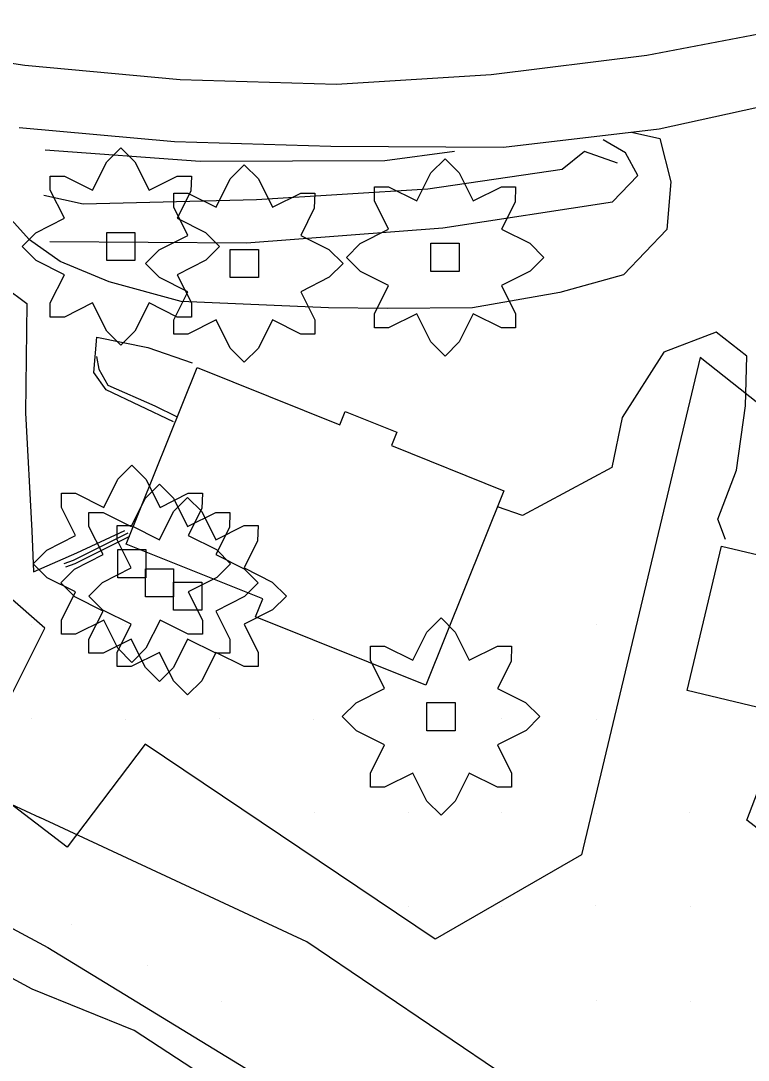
# Model space of a CAD drawing. Extents: x 1602514 to 1609837, y 863887 to 871157.
# Drawn here: x 1606307.1 to 1606423.2, y 866541.4 to 866707.3 of the extents above; entities that cross this region are included whole.
import ezdxf

# ---------------------------------------------------------------- set-up
doc = ezdxf.new("R2010")
doc.units = 0
for name, color, linetype in [('Environmental-New trees', 7, 'Continuous'), ('Survey-Buildings', 7, 'Continuous'), ('Survey-Centerline', 7, 'Continuous'), ('Survey-Edge of pavement', 7, 'Continuous'), ('Survey-Entrances', 7, 'Continuous'), ('Survey-Flow line', 7, 'Continuous'), ('Survey-Ridge Lines', 7, 'Continuous'), ('Survey-Spot dirt', 7, 'Continuous'), ('Survey-Vegetation trees', 7, 'Continuous'), ('Survey-Walls', 7, 'Continuous')]:
    doc.layers.add(name, color=color, linetype=linetype)

msp = doc.modelspace()

# ---------------------------------------------------------------- linework, layer by layer
at = {"layer": 'Environmental-New trees'}
for points in [[(1606311.79, 866660.05), (1606311.79, 866662.3), (1606314.05, 866666.8), (1606309.54, 866669.06), (1606307.29, 866671.31), (1606309.49, 866673.5), (1606314.05, 866675.81), (1606311.79, 866680.31), (1606311.79, 866682.56), (1606314.05, 866682.56), (1606318.55, 866680.31), (1606320.8, 866684.81), (1606323.05, 866687.06), (1606325.3, 866684.81), (1606327.55, 866680.31), (1606332.05, 866682.56), (1606334.3, 866682.56), (1606334.22, 866680.13), (1606332.05, 866675.81), (1606336.55, 866673.56), (1606338.8, 866671.31), (1606336.61, 866669.11), (1606332.05, 866666.8), (1606334.3, 866662.3), (1606334.3, 866660.05), (1606332.05, 866660.05), (1606327.55, 866662.3), (1606325.3, 866657.8), (1606323.05, 866655.55), (1606320.8, 866657.8), (1606318.55, 866662.3), (1606314.05, 866660.05)], [(1606311.79, 866660.05), (1606311.79, 866662.3), (1606314.05, 866666.8), (1606309.54, 866669.06), (1606307.29, 866671.31), (1606309.49, 866673.5), (1606314.05, 866675.81), (1606311.79, 866680.31), (1606311.79, 866682.56), (1606314.05, 866682.56), (1606318.55, 866680.31), (1606320.8, 866684.81), (1606323.05, 866687.06), (1606325.3, 866684.81), (1606327.55, 866680.31), (1606332.05, 866682.56), (1606334.3, 866682.56), (1606334.22, 866680.13), (1606332.05, 866675.81), (1606336.55, 866673.56), (1606338.8, 866671.31), (1606336.61, 866669.11), (1606332.05, 866666.8), (1606334.3, 866662.3), (1606334.3, 866660.05), (1606332.05, 866660.05), (1606327.55, 866662.3), (1606325.3, 866657.8), (1606323.05, 866655.55), (1606320.8, 866657.8), (1606318.55, 866662.3), (1606314.05, 866660.05)], [(1606363.53, 866658.33), (1606363.53, 866660.58), (1606365.78, 866665.08), (1606361.28, 866667.33), (1606359.03, 866669.58), (1606361.22, 866671.77), (1606365.78, 866674.08), (1606363.53, 866678.58), (1606363.53, 866680.83), (1606365.78, 866680.83), (1606370.28, 866678.58), (1606372.53, 866683.08), (1606374.78, 866685.33), (1606377.03, 866683.08), (1606379.28, 866678.58), (1606383.79, 866680.83), (1606386.04, 866680.83), (1606385.95, 866678.41), (1606383.79, 866674.08), (1606388.29, 866671.83), (1606390.54, 866669.58), (1606388.34, 866667.39), (1606383.79, 866665.08), (1606386.04, 866660.58), (1606386.04, 866658.33), (1606383.79, 866658.33), (1606379.28, 866660.58), (1606377.03, 866656.08), (1606374.78, 866653.83), (1606372.53, 866656.08), (1606370.28, 866660.58), (1606365.78, 866658.33)], [(1606363.53, 866658.33), (1606363.53, 866660.58), (1606365.78, 866665.08), (1606361.28, 866667.33), (1606359.03, 866669.58), (1606361.22, 866671.77), (1606365.78, 866674.08), (1606363.53, 866678.58), (1606363.53, 866680.83), (1606365.78, 866680.83), (1606370.28, 866678.58), (1606372.53, 866683.08), (1606374.78, 866685.33), (1606377.03, 866683.08), (1606379.28, 866678.58), (1606383.79, 866680.83), (1606386.04, 866680.83), (1606385.95, 866678.41), (1606383.79, 866674.08), (1606388.29, 866671.83), (1606390.54, 866669.58), (1606388.34, 866667.39), (1606383.79, 866665.08), (1606386.04, 866660.58), (1606386.04, 866658.33), (1606383.79, 866658.33), (1606379.28, 866660.58), (1606377.03, 866656.08), (1606374.78, 866653.83), (1606372.53, 866656.08), (1606370.28, 866660.58), (1606365.78, 866658.33)], [(1606331.49, 866657.34), (1606331.49, 866659.59), (1606333.74, 866664.09), (1606329.24, 866666.34), (1606326.99, 866668.59), (1606329.18, 866670.79), (1606333.74, 866673.09), (1606331.49, 866677.6), (1606331.49, 866679.85), (1606333.74, 866679.85), (1606338.24, 866677.6), (1606340.49, 866682.1), (1606342.75, 866684.35), (1606345, 866682.1), (1606347.25, 866677.6), (1606351.75, 866679.85), (1606354, 866679.85), (1606353.91, 866677.42), (1606351.75, 866673.09), (1606356.25, 866670.84), (1606358.5, 866668.59), (1606356.31, 866666.4), (1606351.75, 866664.09), (1606354, 866659.59), (1606354, 866657.34), (1606351.75, 866657.34), (1606347.25, 866659.59), (1606345, 866655.09), (1606342.75, 866652.84), (1606340.49, 866655.09), (1606338.24, 866659.59), (1606333.74, 866657.34)], [(1606331.49, 866657.34), (1606331.49, 866659.59), (1606333.74, 866664.09), (1606329.24, 866666.34), (1606326.99, 866668.59), (1606329.18, 866670.79), (1606333.74, 866673.09), (1606331.49, 866677.6), (1606331.49, 866679.85), (1606333.74, 866679.85), (1606338.24, 866677.6), (1606340.49, 866682.1), (1606342.75, 866684.35), (1606345, 866682.1), (1606347.25, 866677.6), (1606351.75, 866679.85), (1606354, 866679.85), (1606353.91, 866677.42), (1606351.75, 866673.09), (1606356.25, 866670.84), (1606358.5, 866668.59), (1606356.31, 866666.4), (1606351.75, 866664.09), (1606354, 866659.59), (1606354, 866657.34), (1606351.75, 866657.34), (1606347.25, 866659.59), (1606345, 866655.09), (1606342.75, 866652.84), (1606340.49, 866655.09), (1606338.24, 866659.59), (1606333.74, 866657.34)], [(1606320.8, 866673.56), (1606325.3, 866673.56), (1606325.3, 866669.06), (1606320.8, 866669.06)], [(1606320.8, 866673.56), (1606325.3, 866673.56), (1606325.3, 866669.06), (1606320.8, 866669.06)], [(1606340.49, 866670.84), (1606345, 866670.84), (1606345, 866666.34), (1606340.49, 866666.34)], [(1606340.49, 866670.84), (1606345, 866670.84), (1606345, 866666.34), (1606340.49, 866666.34)], [(1606372.53, 866671.83), (1606377.03, 866671.83), (1606377.03, 866667.33), (1606372.53, 866667.33)], [(1606372.53, 866671.83), (1606377.03, 866671.83), (1606377.03, 866667.33), (1606372.53, 866667.33)], [(1606313.56, 866609.42), (1606313.56, 866611.67), (1606315.81, 866616.17), (1606311.31, 866618.42), (1606309.06, 866620.67), (1606311.25, 866622.86), (1606315.81, 866625.17), (1606313.56, 866629.67), (1606313.56, 866631.92), (1606315.81, 866631.92), (1606320.31, 866629.67), (1606322.56, 866634.17), (1606324.81, 866636.42), (1606327.06, 866634.17), (1606329.31, 866629.67), (1606333.81, 866631.92), (1606336.06, 866631.92), (1606335.98, 866629.49), (1606333.81, 866625.17), (1606338.31, 866622.92), (1606340.56, 866620.67), (1606338.37, 866618.48), (1606333.81, 866616.17), (1606336.06, 866611.67), (1606336.06, 866609.42), (1606333.81, 866609.42), (1606329.31, 866611.67), (1606327.06, 866607.17), (1606324.81, 866604.92), (1606322.56, 866607.17), (1606320.31, 866611.67), (1606315.81, 866609.42)], [(1606313.56, 866609.42), (1606313.56, 866611.67), (1606315.81, 866616.17), (1606311.31, 866618.42), (1606309.06, 866620.67), (1606311.25, 866622.86), (1606315.81, 866625.17), (1606313.56, 866629.67), (1606313.56, 866631.92), (1606315.81, 866631.92), (1606320.31, 866629.67), (1606322.56, 866634.17), (1606324.81, 866636.42), (1606327.06, 866634.17), (1606329.31, 866629.67), (1606333.81, 866631.92), (1606336.06, 866631.92), (1606335.98, 866629.49), (1606333.81, 866625.17), (1606338.31, 866622.92), (1606340.56, 866620.67), (1606338.37, 866618.48), (1606333.81, 866616.17), (1606336.06, 866611.67), (1606336.06, 866609.42), (1606333.81, 866609.42), (1606329.31, 866611.67), (1606327.06, 866607.17), (1606324.81, 866604.92), (1606322.56, 866607.17), (1606320.31, 866611.67), (1606315.81, 866609.42)], [(1606317.96, 866606.37), (1606317.96, 866608.62), (1606320.21, 866613.12), (1606315.7, 866615.37), (1606313.45, 866617.62), (1606315.65, 866619.81), (1606320.21, 866622.12), (1606317.96, 866626.62), (1606317.96, 866628.87), (1606320.21, 866628.87), (1606324.71, 866626.62), (1606326.96, 866631.12), (1606329.21, 866633.37), (1606331.46, 866631.12), (1606333.71, 866626.62), (1606338.21, 866628.87), (1606340.46, 866628.87), (1606340.38, 866626.45), (1606338.21, 866622.12), (1606342.71, 866619.87), (1606344.96, 866617.62), (1606342.77, 866615.43), (1606338.21, 866613.12), (1606340.46, 866608.62), (1606340.46, 866606.37), (1606338.21, 866606.37), (1606333.71, 866608.62), (1606331.46, 866604.12), (1606329.21, 866601.87), (1606326.96, 866604.12), (1606324.71, 866608.62), (1606320.21, 866606.37)], [(1606317.96, 866606.37), (1606317.96, 866608.62), (1606320.21, 866613.12), (1606315.7, 866615.37), (1606313.45, 866617.62), (1606315.65, 866619.81), (1606320.21, 866622.12), (1606317.96, 866626.62), (1606317.96, 866628.87), (1606320.21, 866628.87), (1606324.71, 866626.62), (1606326.96, 866631.12), (1606329.21, 866633.37), (1606331.46, 866631.12), (1606333.71, 866626.62), (1606338.21, 866628.87), (1606340.46, 866628.87), (1606340.38, 866626.45), (1606338.21, 866622.12), (1606342.71, 866619.87), (1606344.96, 866617.62), (1606342.77, 866615.43), (1606338.21, 866613.12), (1606340.46, 866608.62), (1606340.46, 866606.37), (1606338.21, 866606.37), (1606333.71, 866608.62), (1606331.46, 866604.12), (1606329.21, 866601.87), (1606326.96, 866604.12), (1606324.71, 866608.62), (1606320.21, 866606.37)], [(1606322.45, 866604.25), (1606322.45, 866606.5), (1606324.7, 866611), (1606320.2, 866613.25), (1606317.95, 866615.5), (1606320.14, 866617.69), (1606324.7, 866620), (1606322.45, 866624.5), (1606322.45, 866626.75), (1606324.7, 866626.75), (1606329.2, 866624.5), (1606331.45, 866629), (1606333.7, 866631.25), (1606335.95, 866629), (1606338.2, 866624.5), (1606342.71, 866626.75), (1606344.96, 866626.75), (1606344.87, 866624.33), (1606342.71, 866620), (1606347.21, 866617.75), (1606349.46, 866615.5), (1606347.26, 866613.31), (1606342.71, 866611), (1606344.96, 866606.5), (1606344.96, 866604.25), (1606342.71, 866604.25), (1606338.2, 866606.5), (1606335.95, 866602), (1606333.7, 866599.75), (1606331.45, 866602), (1606329.2, 866606.5), (1606324.7, 866604.25)], [(1606322.45, 866604.25), (1606322.45, 866606.5), (1606324.7, 866611), (1606320.2, 866613.25), (1606317.95, 866615.5), (1606320.14, 866617.69), (1606324.7, 866620), (1606322.45, 866624.5), (1606322.45, 866626.75), (1606324.7, 866626.75), (1606329.2, 866624.5), (1606331.45, 866629), (1606333.7, 866631.25), (1606335.95, 866629), (1606338.2, 866624.5), (1606342.71, 866626.75), (1606344.96, 866626.75), (1606344.87, 866624.33), (1606342.71, 866620), (1606347.21, 866617.75), (1606349.46, 866615.5), (1606347.26, 866613.31), (1606342.71, 866611), (1606344.96, 866606.5), (1606344.96, 866604.25), (1606342.71, 866604.25), (1606338.2, 866606.5), (1606335.95, 866602), (1606333.7, 866599.75), (1606331.45, 866602), (1606329.2, 866606.5), (1606324.7, 866604.25)], [(1606322.56, 866622.92), (1606327.06, 866622.92), (1606327.06, 866618.42), (1606322.56, 866618.42)], [(1606322.56, 866622.92), (1606327.06, 866622.92), (1606327.06, 866618.42), (1606322.56, 866618.42)], [(1606326.96, 866619.87), (1606331.46, 866619.87), (1606331.46, 866615.37), (1606326.96, 866615.37)], [(1606326.96, 866619.87), (1606331.46, 866619.87), (1606331.46, 866615.37), (1606326.96, 866615.37)], [(1606331.45, 866617.75), (1606335.95, 866617.75), (1606335.95, 866613.25), (1606331.45, 866613.25)], [(1606331.45, 866617.75), (1606335.95, 866617.75), (1606335.95, 866613.25), (1606331.45, 866613.25)], [(1606362.89, 866585.01), (1606362.89, 866587.26), (1606365.14, 866591.76), (1606360.64, 866594.01), (1606358.39, 866596.26), (1606360.58, 866598.45), (1606365.14, 866600.76), (1606362.89, 866605.26), (1606362.89, 866607.51), (1606365.14, 866607.51), (1606369.64, 866605.26), (1606371.89, 866609.76), (1606374.14, 866612.01), (1606376.39, 866609.76), (1606378.64, 866605.26), (1606383.14, 866607.51), (1606385.39, 866607.51), (1606385.31, 866605.09), (1606383.14, 866600.76), (1606387.64, 866598.51), (1606389.89, 866596.26), (1606387.7, 866594.07), (1606383.14, 866591.76), (1606385.39, 866587.26), (1606385.39, 866585.01), (1606383.14, 866585.01), (1606378.64, 866587.26), (1606376.39, 866582.76), (1606374.14, 866580.51), (1606371.89, 866582.76), (1606369.64, 866587.26), (1606365.14, 866585.01)], [(1606362.89, 866585.01), (1606362.89, 866587.26), (1606365.14, 866591.76), (1606360.64, 866594.01), (1606358.39, 866596.26), (1606360.58, 866598.45), (1606365.14, 866600.76), (1606362.89, 866605.26), (1606362.89, 866607.51), (1606365.14, 866607.51), (1606369.64, 866605.26), (1606371.89, 866609.76), (1606374.14, 866612.01), (1606376.39, 866609.76), (1606378.64, 866605.26), (1606383.14, 866607.51), (1606385.39, 866607.51), (1606385.31, 866605.09), (1606383.14, 866600.76), (1606387.64, 866598.51), (1606389.89, 866596.26), (1606387.7, 866594.07), (1606383.14, 866591.76), (1606385.39, 866587.26), (1606385.39, 866585.01), (1606383.14, 866585.01), (1606378.64, 866587.26), (1606376.39, 866582.76), (1606374.14, 866580.51), (1606371.89, 866582.76), (1606369.64, 866587.26), (1606365.14, 866585.01)], [(1606371.89, 866598.51), (1606376.39, 866598.51), (1606376.39, 866594.01), (1606371.89, 866594.01)], [(1606371.89, 866598.51), (1606376.39, 866598.51), (1606376.39, 866594.01), (1606371.89, 866594.01)]]:
    msp.add_lwpolyline(points, close=True, dxfattribs=at)
at = {"layer": 'Survey-Buildings'}
for points in [[(1606323.92, 866623.79), (1606335.24, 866651.97), (1606357.98, 866642.84), (1606358.85, 866644.99), (1606367.09, 866641.68), (1606366.23, 866639.53), (1606384.17, 866632.32), (1606371.69, 866601.26), (1606344.53, 866612.17), (1606345.68, 866615.05), (1606323.92, 866623.79)], [(1606323.92, 866623.79), (1606335.24, 866651.97), (1606357.98, 866642.84), (1606358.85, 866644.99), (1606367.09, 866641.68), (1606366.23, 866639.53), (1606384.17, 866632.32), (1606371.69, 866601.26), (1606344.53, 866612.17), (1606345.68, 866615.05), (1606323.92, 866623.79)], [(1606436.43, 866619.31), (1606430.95, 866596.25), (1606413.39, 866600.42), (1606418.87, 866623.48), (1606436.43, 866619.31)], [(1606436.43, 866619.31), (1606430.95, 866596.25), (1606413.39, 866600.42), (1606418.87, 866623.48), (1606436.43, 866619.31)]]:
    msp.add_lwpolyline(points, dxfattribs=at)
at = {"layer": 'Survey-Centerline'}
msp.add_lwpolyline([(1606283.06, 866704.06), (1606307.72, 866700.25), (1606332.53, 866697.98), (1606357.48, 866697.23), (1606382.13, 866698.77), (1606406.97, 866701.83), (1606431.53, 866706.53), (1606456.08, 866711.27), (1606480.55, 866716.47), (1606505.11, 866721.17), (1606529.58, 866726.44), (1606554.19, 866730.84), (1606578.88, 866734.74), (1606603.67, 866738.12), (1606628.5, 866741.23)], dxfattribs=at)
msp.add_lwpolyline([(1606283.06, 866704.06), (1606307.72, 866700.25), (1606332.53, 866697.98), (1606357.48, 866697.23), (1606382.13, 866698.77), (1606406.97, 866701.83), (1606431.53, 866706.53), (1606456.08, 866711.27), (1606480.55, 866716.47), (1606505.11, 866721.17), (1606529.58, 866726.44), (1606554.19, 866730.84), (1606578.88, 866734.74), (1606603.67, 866738.12), (1606628.5, 866741.23)], dxfattribs=at)
at = {"layer": 'Survey-Edge of pavement'}
msp.add_lwpolyline([(1606306.82, 866690.33), (1606331.63, 866688.06), (1606356.57, 866687.32), (1606384.09, 866687.17), (1606408.95, 866690.09), (1606433.4, 866695.45), (1606457.88, 866700.61), (1606482.38, 866705.67), (1606506.94, 866710.37), (1606531.38, 866715.79), (1606556, 866720.17), (1606580.69, 866724.07), (1606605.47, 866727.45), (1606630.19, 866731.22)], dxfattribs=at)
msp.add_lwpolyline([(1606306.82, 866690.33), (1606331.63, 866688.06), (1606356.57, 866687.32), (1606384.09, 866687.17), (1606408.95, 866690.09), (1606433.4, 866695.45), (1606457.88, 866700.61), (1606482.38, 866705.67), (1606506.94, 866710.37), (1606531.38, 866715.79), (1606556, 866720.17), (1606580.69, 866724.07), (1606605.47, 866727.45), (1606630.19, 866731.22)], dxfattribs=at)
at = {"layer": 'Survey-Entrances'}
for points in [[(1606308.48, 866672.35), (1606297.66, 866684.28), (1606294.25, 866687.29), (1606295.23, 866689.4)], [(1606308.48, 866672.35), (1606297.66, 866684.28), (1606294.25, 866687.29), (1606295.23, 866689.4)], [(1606404.54, 866689.57), (1606409.06, 866688.57), (1606410.79, 866681.65), (1606410.17, 866674.02), (1606403.26, 866666.8), (1606393.09, 866663.95), (1606379.15, 866661.51), (1606365.62, 866661.41), (1606356.17, 866661.51), (1606332.67, 866662.53), (1606321.18, 866665.68), (1606313.34, 866668.94), (1606308.48, 866672.35)], [(1606404.54, 866689.57), (1606409.06, 866688.57), (1606410.79, 866681.65), (1606410.17, 866674.02), (1606403.26, 866666.8), (1606393.09, 866663.95), (1606379.15, 866661.51), (1606365.62, 866661.41), (1606356.17, 866661.51), (1606332.67, 866662.53), (1606321.18, 866665.68), (1606313.34, 866668.94), (1606308.48, 866672.35)], [(1606304.46, 866664.86), (1606308.02, 866662.21), (1606307.86, 866644.74), (1606308.84, 866625.94), (1606309.12, 866619.36), (1606316.01, 866622.4), (1606323.71, 866625.98)], [(1606304.46, 866664.86), (1606308.02, 866662.21), (1606307.86, 866644.74), (1606308.84, 866625.94), (1606309.12, 866619.36), (1606316.01, 866622.4), (1606323.71, 866625.98)], [(1606419.55, 866624.55), (1606418.33, 866627.77), (1606421.29, 866635.6), (1606422.74, 866645.87), (1606422.94, 866653.83), (1606418.06, 866657.64), (1606409.69, 866654.44), (1606403.05, 866644.02), (1606401.4, 866636.02), (1606387.13, 866628.36), (1606383.13, 866629.73)], [(1606419.55, 866624.55), (1606418.33, 866627.77), (1606421.29, 866635.6), (1606422.74, 866645.87), (1606422.94, 866653.83), (1606418.06, 866657.64), (1606409.69, 866654.44), (1606403.05, 866644.02), (1606401.4, 866636.02), (1606387.13, 866628.36), (1606383.13, 866629.73)], [(1606331.43, 866643.32), (1606320.68, 866648.41), (1606318.76, 866651.21), (1606319.2, 866656.84), (1606327.38, 866655.19), (1606334.43, 866652.76)], [(1606331.43, 866643.32), (1606320.68, 866648.41), (1606318.76, 866651.21), (1606319.2, 866656.84), (1606327.38, 866655.19), (1606334.43, 866652.76)]]:
    msp.add_lwpolyline(points, dxfattribs=at)
at = {"layer": 'Survey-Flow line'}
msp.add_lwpolyline([(1606402.28, 866684.63), (1606397.01, 866686.47), (1606393.45, 866683.58), (1606372.01, 866680.44), (1606344.69, 866678.78), (1606317.03, 866678.08), (1606310.77, 866679.47)], dxfattribs=at)
msp.add_lwpolyline([(1606402.28, 866684.63), (1606397.01, 866686.47), (1606393.45, 866683.58), (1606372.01, 866680.44), (1606344.69, 866678.78), (1606317.03, 866678.08), (1606310.77, 866679.47)], dxfattribs=at)
at = {"layer": 'Survey-Ridge Lines'}
for points in [[(1606311.69, 866672.09), (1606343.11, 866671.92), (1606374.41, 866674.3), (1606401.52, 866678.44), (1606405.55, 866682.63), (1606403.57, 866686.27), (1606399.99, 866688.36)], [(1606311.69, 866672.09), (1606343.11, 866671.92), (1606374.41, 866674.3), (1606401.52, 866678.44), (1606405.55, 866682.63), (1606403.57, 866686.27), (1606399.99, 866688.36)], [(1606310.96, 866686.73), (1606335.68, 866684.93), (1606365.15, 866685.06), (1606376.31, 866686.51)], [(1606310.96, 866686.73), (1606335.68, 866684.93), (1606365.15, 866685.06), (1606376.31, 866686.51)], [(1606286.02, 866665.55), (1606284.21, 866660.55), (1606281.31, 866654.66), (1606280.83, 866649.66), (1606278.56, 866638.72), (1606279.29, 866627.48), (1606280.23, 866613.54), (1606283.93, 866611.95), (1606288.25, 866608.34), (1606292.23, 866595.41), (1606298.63, 866585.5), (1606310.11, 866580.18)], [(1606286.02, 866665.55), (1606284.21, 866660.55), (1606281.31, 866654.66), (1606280.83, 866649.66), (1606278.56, 866638.72), (1606279.29, 866627.48), (1606280.23, 866613.54), (1606283.93, 866611.95), (1606288.25, 866608.34), (1606292.23, 866595.41), (1606298.63, 866585.5), (1606310.11, 866580.18)], [(1606319.15, 866653.75), (1606319.54, 866651.71), (1606320.96, 866649.15), (1606328.46, 866645.88), (1606331.95, 866644.18)], [(1606319.15, 866653.75), (1606319.54, 866651.71), (1606320.96, 866649.15), (1606328.46, 866645.88), (1606331.95, 866644.18)], [(1606308.92, 866552.74), (1606296.09, 866559.67), (1606259.85, 866580.16), (1606240.1, 866594.03), (1606223.01, 866612.22), (1606203.58, 866625.92)], [(1606308.92, 866552.74), (1606296.09, 866559.67), (1606259.85, 866580.16), (1606240.1, 866594.03), (1606223.01, 866612.22), (1606203.58, 866625.92)], [(1606384.8, 866538.62), (1606352.74, 866560.3), (1606310.11, 866580.18)], [(1606384.8, 866538.62), (1606352.74, 866560.3), (1606310.11, 866580.18)], [(1606339.91, 866536.54), (1606325.18, 866546.18), (1606308.92, 866552.74)], [(1606339.91, 866536.54), (1606325.18, 866546.18), (1606308.92, 866552.74)]]:
    msp.add_lwpolyline(points, dxfattribs=at)
at = {"layer": 'Survey-Spot dirt'}
for p, q in [((1606308.82, 866610.91), (1606308.82, 866610.91)), ((1606308.82, 866610.91), (1606308.82, 866610.91)), ((1606323.81, 866610.95), (1606323.81, 866610.95)), ((1606323.81, 866610.95), (1606323.81, 866610.95)), ((1606398.89, 866611), (1606398.89, 866611)), ((1606398.89, 866611), (1606398.89, 866611)), ((1606308.84, 866595.97), (1606308.84, 866595.97)), ((1606308.84, 866595.97), (1606308.84, 866595.97)), ((1606323.84, 866595.87), (1606323.84, 866595.87)), ((1606323.84, 866595.87), (1606323.84, 866595.87)), ((1606338.85, 866595.93), (1606338.85, 866595.93)), ((1606338.85, 866595.93), (1606338.85, 866595.93)), ((1606353.79, 866595.83), (1606353.79, 866595.83)), ((1606353.79, 866595.83), (1606353.79, 866595.83)), ((1606383.8, 866596.01), (1606383.8, 866596.01)), ((1606383.8, 866596.01), (1606383.8, 866596.01)), ((1606398.97, 866595.79), (1606398.97, 866595.79)), ((1606398.97, 866595.79), (1606398.97, 866595.79)), ((1606353.87, 866580.96), (1606353.87, 866580.96)), ((1606353.87, 866580.96), (1606353.87, 866580.96)), ((1606368.87, 866580.95), (1606368.87, 866580.95)), ((1606368.87, 866580.95), (1606368.87, 866580.95)), ((1606383.8, 866580.97), (1606383.8, 866580.97)), ((1606383.8, 866580.97), (1606383.8, 866580.97)), ((1606398.95, 866580.86), (1606398.95, 866580.86)), ((1606398.95, 866580.86), (1606398.95, 866580.86)), ((1606413.79, 866581.04), (1606413.79, 866581.04)), ((1606413.79, 866581.04), (1606413.79, 866581.04)), ((1606368.89, 866565.91), (1606368.89, 866565.91)), ((1606368.89, 866565.91), (1606368.89, 866565.91)), ((1606383.83, 866565.9), (1606383.83, 866565.9)), ((1606383.83, 866565.9), (1606383.83, 866565.9)), ((1606398.84, 866566.06), (1606398.84, 866566.06)), ((1606398.84, 866566.06), (1606398.84, 866566.06)), ((1606413.92, 866565.96), (1606413.92, 866565.96)), ((1606413.92, 866565.96), (1606413.92, 866565.96)), ((1606315.23, 866563.08), (1606315.23, 866563.08)), ((1606315.23, 866563.08), (1606315.23, 866563.08)), ((1606327.35, 866556.52), (1606327.35, 866556.52)), ((1606327.35, 866556.52), (1606327.35, 866556.52)), ((1606339.14, 866550.8), (1606339.14, 866550.8)), ((1606339.14, 866550.8), (1606339.14, 866550.8)), ((1606398.98, 866550.9), (1606398.98, 866550.9)), ((1606398.98, 866550.9), (1606398.98, 866550.9)), ((1606413.94, 866550.81), (1606413.94, 866550.81)), ((1606413.94, 866550.81), (1606413.94, 866550.81))]:
    msp.add_line(p, q, dxfattribs=at)
at = {"layer": 'Survey-Vegetation trees'}
msp.add_line((1606420.35, 866639.89), (1606420.35, 866639.89), dxfattribs=at)
msp.add_line((1606420.35, 866639.89), (1606420.35, 866639.89), dxfattribs=at)
for points in [[(1606661.55, 866725.39), (1606579.3, 866712.04), (1606535.09, 866682.17), (1606555.33, 866620.72), (1606525.9, 866585.44), (1606527.93, 866539.4), (1606502.55, 866542.64), (1606486.63, 866555.08), (1606453.54, 866556.08), (1606422.94, 866579.73), (1606442.84, 866631.93), (1606415.47, 866653.59), (1606396.57, 866574.18), (1606373.18, 866560.74), (1606326.91, 866591.85), (1606314.47, 866575.42), (1606299.22, 866587.07), (1606310.92, 866610.4), (1606288.08, 866630.32)], [(1606661.55, 866725.39), (1606579.3, 866712.04), (1606535.09, 866682.17), (1606555.33, 866620.72), (1606525.9, 866585.44), (1606527.93, 866539.4), (1606502.55, 866542.64), (1606486.63, 866555.08), (1606453.54, 866556.08), (1606422.94, 866579.73), (1606442.84, 866631.93), (1606415.47, 866653.59), (1606396.57, 866574.18), (1606373.18, 866560.74), (1606326.91, 866591.85), (1606314.47, 866575.42), (1606299.22, 866587.07), (1606310.92, 866610.4), (1606288.08, 866630.32)], [(1606257.82, 866588.18), (1606311.38, 866559.42), (1606386.77, 866513.37)], [(1606257.82, 866588.18), (1606311.38, 866559.42), (1606386.77, 866513.37)]]:
    msp.add_lwpolyline(points, dxfattribs=at)
at = {"layer": 'Survey-Walls'}
for points in [[(1606314.01, 866620.69), (1606315.48, 866621.25), (1606324.23, 866625.59)], [(1606314.01, 866620.69), (1606315.48, 866621.25), (1606324.23, 866625.59)], [(1606314.28, 866620.16), (1606315.75, 866620.72), (1606324.49, 866625.05)], [(1606314.28, 866620.16), (1606315.75, 866620.72), (1606324.49, 866625.05)]]:
    msp.add_lwpolyline(points, dxfattribs=at)

doc.saveas('drawing.dxf')
